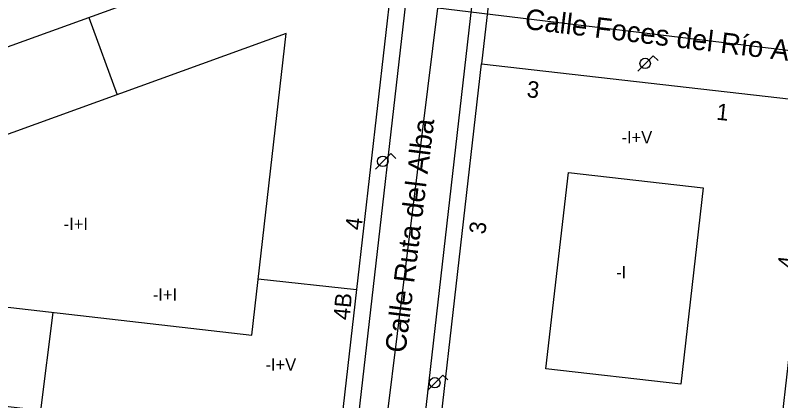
# Model space of a CAD drawing. Extents: x 282771 to 285132, y 4823109 to 4825496.
# Drawn here: x 283265.6 to 283358.7, y 4824007.3 to 4824054.2 of the extents above; entities that cross this region are included whole.
import ezdxf

# ---------------------------------------------------------------- set-up
doc = ezdxf.new("R2010")
doc.units = 0
for name, color, linetype in [('ACERA-BORDILLO', 7, 'Continuous'), ('ACERA-INTERIOR', 7, 'Continuous'), ('CALLE-EJE', 7, 'Continuous'), ('CALLE-TEXTO', 7, 'Continuous'), ('EDIFICIO', 7, 'Continuous'), ('FAROLA', 7, 'Continuous'), ('INTERIOR-EDIFICIO', 7, 'Continuous'), ('MEDIANERA', 7, 'Continuous'), ('NUM-PORTAL', 7, 'Continuous'), ('NUM-VADO', 7, 'Continuous'), ('TXT-ALTURA-EDIFICIO', 7, 'Continuous')]:
    doc.layers.add(name, color=color, linetype=linetype)

msp = doc.modelspace()

# ---------------------------------------------------------------- linework, layer by layer
at = {"layer": 'ACERA-BORDILLO'}
for points in [[(283323.313, 4824074.947), (283321.631, 4824060.224), (283314.967, 4824001.875)], [(283307.017, 4824002.794), (283314.357, 4824066.993)]]:
    msp.add_lwpolyline(points, dxfattribs=at)
at = {"layer": 'ACERA-INTERIOR'}
msp.add_lwpolyline([(283323.646, 4824060.274), (283322.276, 4824048.274)], dxfattribs=at)
at = {"layer": 'CALLE-EJE'}
for points in [[(283309.586, 4823995.574), (283316.976, 4824055.054)], [(283369.546, 4824048.674), (283316.976, 4824055.054)]]:
    msp.add_lwpolyline(points, dxfattribs=at)
at = {"layer": 'EDIFICIO'}
for points in [[(283267.567, 4824006.284), (283231.397, 4824010.424), (283234.717, 4824039.504), (283265.207, 4824050.524), (283308.206, 4824066.074), (283312.186, 4824065.614), (283307.066, 4824020.864), (283304.916, 4824002.024), (283267.567, 4824006.284)], [(283322.278, 4824048.27), (283363.16, 4824043.596), (283357.719, 4823995.981), (283316.836, 4824000.654), (283322.278, 4824048.27)]]:
    msp.add_lwpolyline(points, dxfattribs=at)
at = {"layer": 'FAROLA'}
for p, q in [((283343.154, 4824049.256), (283342.214, 4824048.326)), ((283343.744, 4824048.666), (283343.154, 4824049.256)), ((283342.214, 4824048.326), (283341.284, 4824047.386)), ((283310.317, 4824036.426), (283309.387, 4824035.486)), ((283311.257, 4824037.356), (283310.317, 4824036.426)), ((283311.847, 4824036.766), (283311.257, 4824037.356)), ((283317.576, 4824010.454), (283316.636, 4824009.524)), ((283318.166, 4824009.864), (283317.576, 4824010.454)), ((283316.636, 4824009.524), (283315.706, 4824008.584))]:
    msp.add_line(p, q, dxfattribs=at)
for centre, radius in [((283342.174, 4824048.326), 0.637), ((283310.277, 4824036.426), 0.638), ((283316.596, 4824009.524), 0.637)]:
    msp.add_circle(centre, radius, dxfattribs=at)
at = {"layer": 'INTERIOR-EDIFICIO'}
for points in [[(283243.797, 4824021.084), (283294.356, 4824015.304), (283298.54, 4824051.945), (283245.12, 4824032.631), (283243.797, 4824021.084)], [(283332.846, 4824035.064), (283349.236, 4824033.184), (283346.516, 4824009.344), (283330.116, 4824011.214), (283332.846, 4824035.064)]]:
    msp.add_lwpolyline(points, dxfattribs=at)
at = {"layer": 'MEDIANERA'}
for points in [[(283274.514, 4824053.89), (283277.972, 4824044.509)], [(283295.136, 4824022.134), (283307.066, 4824020.864)], [(283268.685, 4824006.144), (283270.178, 4824018.068)]]:
    msp.add_lwpolyline(points, dxfattribs=at)

# ---------------------------------------------------------------- texts
at = {"layer": 'CALLE-TEXTO'}
for s, rotation, p in [('Calle Foces del Río Aller', 353.08034, (283327.448, 4824052.524)), ('Calle Ruta del Alba', 82.91769, (283313.018, 4824013.058))]:
    msp.add_text(s, height=2.5, rotation=rotation, dxfattribs=at).set_placement(p)
at = {"layer": 'NUM-PORTAL'}
for s, rotation, p in [('3', 354.10004, (283327.712, 4824044.233)), ('1', 354.10004, (283350.761, 4824041.496)), ('4', 82.92004, (283307.672, 4824027.995)), ('3', 82.92004, (283322.728, 4824027.5)), ('4', 83.92004, (283360.244, 4824023.332))]:
    msp.add_text(s, height=2, rotation=rotation, dxfattribs=at).set_placement(p)
at = {"layer": 'NUM-VADO'}
msp.add_text('4B', height=2, rotation=84.82507, dxfattribs=at).set_placement((283306.238, 4824017.082))
at = {"layer": 'TXT-ALTURA-EDIFICIO'}
for s, p in [('-I+V', (283339.297, 4824038.596)), ('-I+I', (283271.467, 4824028.064)), ('-I', (283338.644, 4824022.21)), ('-I+I', (283282.307, 4824019.476)), ('-I+V', (283296.007, 4824010.977))]:
    msp.add_text(s, height=1.5, rotation=0.00004, dxfattribs=at).set_placement(p)

doc.saveas('drawing.dxf')
